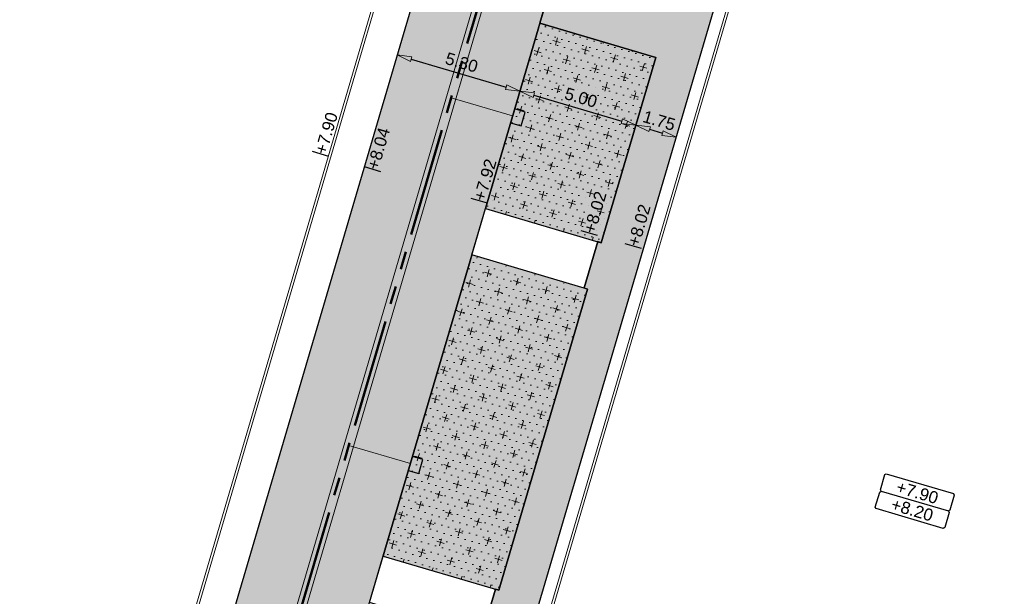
# Model space of a CAD drawing. Extents: x 98477 to 100410, y 398052 to 398969.
# Tile 348 of 374: x 98644 to 98685, y 398542 to 398566. Entities that reach past the tile are written whole.
import ezdxf
from ezdxf.enums import TextEntityAlignment as Align

# ---------------------------------------------------------------- set-up
doc = ezdxf.new("R2010")
doc.units = 0
for name, pattern in [('AL-MATERIAALS', [2, 1, -1]), ('AL-NUTSTRACE', [17, 5, -3.5, 0, -3.5, 5]), ('RI-RWA', [8.25, 4.5, -0.75, 0.75, -0.75, 0.75, -0.75])]:
    doc.linetypes.add(name, pattern=pattern)
for name, color, linetype, lineweight in [('N-KO-kantbegrenzing grondwerk', 70, 'Continuous', 25), ('N-KO-kantverharding', 2, 'Continuous', 25), ('N-RI-RWA hoofdriool', 162, 'RI-RWA', 50), ('N-RI-RWA hoofdriool buiswand', 162, 'Continuous', 13), ('N-RI-RWA kolkaansluitleiding', 132, 'RI-RWA', 18), ('N-RI-straatkolk', 7, 'Continuous', 25), ("N-VH-arcering 'MAT' grijs 251", 251, 'Continuous', 18), ('N-VH-arcering halfverharding', 8, 'Continuous', 9), ('N-VH-arcering printbeton', 8, 'Continuous', 9), ('X-AL-afwerkhoogte', 4, 'Continuous', 30), ('X-AL-hoogtelijn - Niv 1', 1, 'AL-HOOGTELIJN', 18), ('X-AL-maatvoering VERWERKT', 180, 'Continuous', 18), ('X-AL-materiaalscheiding', 1, 'AL-MATERIAALS', 18), ('X-AL-nutstrace VERWERKT', 252, 'AL-NUTSTRACE', 18), ('X-AL-planhoogte brm', 10, 'Continuous', 25), ('X-AL-planhoogte wrm', 252, 'Continuous', 25), ('X-AL-planthoogte VERWERKT', 180, 'Continuous', 25)]:
    doc.layers.add(name, color=color, linetype=linetype, lineweight=lineweight)
doc.layers.add('X-AL-contourlijnen', color=30, linetype='Continuous', plot=False)
doc.layers.add('X-AL-hulplijn', color=30, linetype='Continuous', plot=False)
doc.styles.add('CS Annotative', font='arial.ttf')
doc.styles.get("Standard").update_dxf_attribs({"font": 'txt.shx'})
doc.linetypes.add('AL-HOOGTELIJN', pattern='A,10,-1.5,["H",Standard,S=0.9,R=0,X=-0.3,Y=-0.45],-1.5,30', length=43)
doc.dimstyles.new('CS Annotative', dxfattribs={"dimtxt": 2.5, "dimasz": 3, "dimexe": 0.18, "dimexo": 0.0625, "dimgap": 1, "dimtad": 1, "dimzin": 3, "dimdsep": 46, "dimtxsty": 'CS Annotative', "dimblk": 'CS Dimensionpijl', "dimcen": 0, "dimse1": 1, "dimse2": 1, "dimclrd": 256, "dimclre": 256, "dimadec": 0, "dimazin": 0, "dimtm": 1e-09, "dimtfac": 1, "dimtdec": 0, "dimtofl": 0, "dimtmove": 1, "dimatfit": 1, "dimfxl": 1, "dimtfillclr": 256, "dimtolj": 1, "dimtzin": 3, "dimarcsym": 0})
pattern_1 = [(343.5999999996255, (139825.3531969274, 469342.4455034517), (0.1806338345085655, 0.2595600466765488), [0, -0.3]), (343.5999999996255, (139825.3531969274, 469342.4455034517), (0.7760346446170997, 0.4231078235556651), [0.3125, -0.9374999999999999]), (73.5999999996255, (139825.4589738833, 469342.2514947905), (-0.4231078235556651, 0.7760346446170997), [0.3125, -0.9375])]

# ---------------------------------------------------------------- blocks, each defined once
blk = doc.blocks.new('*U353')
at = {"layer": 'X-AL-hulplijn', "flags": 128}
blk.add_lwpolyline([(0.3357598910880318, -0.09881950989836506), (-0.3357598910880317, 0.09881950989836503)], dxfattribs=at)
at = {"layer": 'X-AL-planthoogte VERWERKT', "linetype": 'Continuous', "style": 'CS Annotative'}
blk.add_attdef('HOOGTE-RECHTS', text='', height=0.5, rotation=253.599999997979, dxfattribs=at).set_placement((-7.275957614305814e-11, 5.820766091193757e-11), align=Align.MIDDLE_LEFT)
blk = doc.blocks.new('*U280')
at = {"layer": 'X-AL-planhoogte brm', "flags": 128}
blk.add_lwpolyline([(-7.249999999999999, 3.75), (-7.499999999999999, 4), (-7.5, 7.25), (-7.25, 7.5), (7.25, 7.5), (7.5, 7.25), (7.5, 4), (7.25, 3.75)], dxfattribs=at)
at = {"layer": 'X-AL-planhoogte wrm', "flags": 128}
blk.add_lwpolyline([(7.5, 3.5), (7.5, 0.25), (7.25, 0), (-7.25, 0), (-7.5, 0.25), (-7.5, 3.5), (-7.25, 3.75), (7.25, 3.75)], close=True, dxfattribs=at)
at = {"layer": 'X-AL-planhoogte brm', "style": 'CS Annotative'}
blk.add_attdef('OMSCHRIJVING_afwerk', text='', height=2.5, dxfattribs=at).set_placement((0, 5.625), align=Align.MIDDLE_CENTER)
at = {"layer": 'X-AL-planhoogte wrm', "style": 'CS Annotative'}
blk.add_attdef('HOOGTE_eind', text='', height=2.5, dxfattribs=at).set_placement((0, 1.875), align=Align.MIDDLE_CENTER)
blk = doc.blocks.new('*U823')
blk.add_lwpolyline([(0.6557160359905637, -1.756605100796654), (1.502740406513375, 1.12133682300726), (-0.6557160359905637, 1.756605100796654), (-1.502740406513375, -1.12133682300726)], close=True)
blk.add_solid([(0.6557160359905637, -1.756605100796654), (-1.502740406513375, -1.12133682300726), (0.6557160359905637, -1.756605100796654), (1.502740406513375, 1.12133682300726)])
blk = doc.blocks.new('*U824')
blk.add_lwpolyline([(0.6557160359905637, -1.756605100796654), (1.502740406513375, 1.12133682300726), (-0.6557160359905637, 1.756605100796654), (-1.502740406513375, -1.12133682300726)], close=True)
blk.add_solid([(0.6557160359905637, -1.756605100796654), (-1.502740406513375, -1.12133682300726), (0.6557160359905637, -1.756605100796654), (1.502740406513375, 1.12133682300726)])
blk = doc.blocks.new('CS Dimensionpijl')
h = blk.add_hatch(color=256)
h.dxf.hatch_style = 1
h.paths.add_polyline_path([(-1, -0.1666666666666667), (0, 0), (-1, 0.1666666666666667)])
at = {"flags": 128}
blk.add_lwpolyline([(0, 0.5), (0, -0.5)], dxfattribs=at)
blk.add_lwpolyline([(-1, -0.1666666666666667), (0, 0), (-1, 0.1666666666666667)], close=True, dxfattribs=at)
blk = doc.blocks.new('*D1195')
at = {"layer": 'X-AL-maatvoering VERWERKT', "linetype": 'Continuous', "lineweight": -2, "transparency": 16777216}
blk.add_line((98670.10216183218, 398561.3296186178), (98670.6297845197, 398561.1743308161), dxfattribs=at)
at = {"layer": 'X-AL-maatvoering VERWERKT', "lineweight": -2, "transparency": 16777216, "xscale": 0.6000000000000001, "yscale": 0.6000000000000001, "zscale": 0.6000000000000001}
for p, rotation in [((98669.52657344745, 398561.4990234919), 163.6000000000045), ((98671.20537290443, 398561.004925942), 343.6000000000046)]:
    blk.add_blockref('CS Dimensionpijl', p, dxfattribs=dict(at, rotation=rotation))
at = {"layer": 'X-AL-maatvoering VERWERKT', "color": 0, "transparency": 16777216, "insert": (98670.49451942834, 398561.6887374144), "char_height": 0.5, "attachment_point": 5, "rotation": 343.6000000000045, "style": 'CS Annotative'}
blk.add_mtext('\\A1;1.75', dxfattribs=at)
blk = doc.blocks.new('*D1196')
at = {"layer": 'X-AL-maatvoering VERWERKT', "linetype": 'Continuous', "lineweight": -2, "transparency": 16777216}
blk.add_line((98660.22122789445, 398564.2377356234), (98664.15441519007, 398563.0801356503), dxfattribs=at)
at = {"layer": 'X-AL-maatvoering VERWERKT', "lineweight": -2, "transparency": 16777216, "xscale": 0.6000000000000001, "yscale": 0.6000000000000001, "zscale": 0.6000000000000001}
for p, rotation in [((98659.64563950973, 398564.4071404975), 163.600000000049), ((98664.7300035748, 398562.9107307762), 343.6000000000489)]:
    blk.add_blockref('CS Dimensionpijl', p, dxfattribs=dict(at, rotation=rotation))
at = {"layer": 'X-AL-maatvoering VERWERKT', "color": 0, "transparency": 16777216, "insert": (98662.31641594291, 398564.095861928), "char_height": 0.5, "attachment_point": 5, "rotation": 343.60000000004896, "style": 'CS Annotative'}
blk.add_mtext('\\A1;5.30', dxfattribs=at)
blk = doc.blocks.new('*D1197')
at = {"layer": 'X-AL-maatvoering VERWERKT', "linetype": 'Continuous', "lineweight": -2, "transparency": 16777216}
blk.add_line((98665.30559195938, 398562.7413259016), (98668.95098506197, 398561.6684283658), dxfattribs=at)
at = {"layer": 'X-AL-maatvoering VERWERKT', "lineweight": -2, "transparency": 16777216, "xscale": 0.6000000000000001, "yscale": 0.6000000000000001, "zscale": 0.6000000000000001}
for p, rotation in [((98664.73000357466, 398562.9107307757), 163.600000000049), ((98669.5265734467, 398561.4990234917), 343.6000000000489)]:
    blk.add_blockref('CS Dimensionpijl', p, dxfattribs=dict(at, rotation=rotation))
at = {"layer": 'X-AL-maatvoering VERWERKT', "color": 0, "transparency": 16777216, "insert": (98667.25683476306, 398562.6416398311), "char_height": 0.5, "attachment_point": 5, "rotation": 343.60000000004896, "style": 'CS Annotative'}
blk.add_mtext('\\A1;5.00', dxfattribs=at)

msp = doc.modelspace()

# ---------------------------------------------------------------- hatches: boundary and pattern name
at = {"layer": "N-VH-arcering 'MAT' grijs 251"}
h = msp.add_hatch(color=256, dxfattribs=at)
h.dxf.hatch_style = 1
edge = h.paths.add_edge_path()
edge.add_line((98718.43378268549, 398647.9807238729), (98740.4324578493, 398722.7258099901))
edge.add_arc((98746.18834169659, 398721.0317612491), 6.000000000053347, 82.37631153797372, 163.5999999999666, ccw=False)
edge.add_line((98746.98433882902, 398726.9787259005), (98729.43353248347, 398729.3278892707))
edge.add_arc((98728.63753535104, 398723.3809246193), 5.999999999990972, -16.400000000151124, 82.37631153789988, ccw=False)
edge.add_line((98734.39341919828, 398721.6868758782), (98714.44365963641, 398653.9034077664))
edge.add_arc((98708.9276042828, 398655.5268711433), 5.750000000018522, 238.5999999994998, 343.5999999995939, ccw=False)
edge.add_line((98705.93179889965, 398650.618954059), (98682.96341873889, 398664.6389131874))
edge.add_line((98682.96341873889, 398664.6389131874), (98663.71975019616, 398676.3852986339))
edge.add_arc((98658.37940146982, 398667.6364029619), 10.24999999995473, 58.60000000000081, 73.59999999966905)
edge.add_line((98661.2734014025, 398677.4693712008), (98653.9448376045, 398679.6262848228))
edge.add_line((98653.9448376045, 398679.6262848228), (98652.69138276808, 398675.367410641))
edge.add_line((98652.69138276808, 398675.367410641), (98650.4694978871, 398667.8180934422))
edge.add_line((98650.4694978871, 398667.8180934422), (98633.21843489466, 398609.2040096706))
edge.add_arc((98628.6616935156, 398610.5451315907), 4.749999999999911, 253.5999999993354, 343.59999999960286, ccw=False)
edge.add_line((98627.32057159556, 398605.9883902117), (98591.63409174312, 398616.4914924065))
edge.add_line((98591.63409174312, 398616.4914924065), (98590.13768202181, 398611.4071283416))
edge.add_line((98590.13768202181, 398611.4071283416), (98624.46149638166, 398601.3050804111))
edge.add_line((98624.46149638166, 398601.3050804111), (98625.82416187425, 398600.9040261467))
edge.add_arc((98624.48303995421, 398596.3472847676), 4.750000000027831, -16.400000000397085, 73.59999999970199, ccw=False)
edge.add_line((98629.03978133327, 398595.0061628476), (98623.11061073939, 398574.8605693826))
edge.add_arc((98618.55386936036, 398576.2016913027), 4.749999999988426, 253.6000000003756, 343.59999999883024, ccw=False)
edge.add_line((98617.21274744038, 398571.6449499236), (98607.57164199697, 398574.4824815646))
edge.add_line((98607.57164199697, 398574.4824815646), (98591.46406188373, 398519.7536193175))
edge.add_line((98591.46406188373, 398519.7536193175), (98590.85321516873, 398517.6781402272))
edge.add_arc((98592.05235763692, 398517.3252134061), 1.250000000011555, 163.6000000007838, 293.1520675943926)
edge.add_arc((98619.96762949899, 398452.0432281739), 69.74999999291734, 95.80614527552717, 113.1520675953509, ccw=False)
edge.add_line((98612.91151005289, 398521.4354012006), (98618.30363164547, 398539.7562586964))
edge.add_line((98618.30363164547, 398539.7562586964), (98653.28573814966, 398658.6152601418))
edge.add_line((98653.28573814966, 398658.6152601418), (98656.01129096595, 398667.8758941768))
edge.add_arc((98660.56803234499, 398666.5347722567), 4.750000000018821, 58.59999999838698, 163.5999999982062, ccw=False)
edge.add_line((98663.04282809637, 398670.5891385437), (98680.49481789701, 398659.9363984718))
edge.add_line((98680.49481789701, 398659.9363984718), (98683.5437588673, 398658.0753169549))
edge.add_line((98683.5437588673, 398658.0753169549), (98686.6547666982, 398656.176349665))
edge.add_line((98686.6547666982, 398656.176349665), (98649.88495474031, 398531.2431785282))
edge.add_line((98649.88495474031, 398531.2431785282), (98654.9693187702, 398529.7467688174))
edge.add_line((98654.9693187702, 398529.7467688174), (98655.60458704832, 398531.90522526))
edge.add_line((98655.60458704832, 398531.90522526), (98658.42800161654, 398541.4983650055))
edge.add_line((98658.42800161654, 398541.4983650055), (98659.13385525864, 398543.8966499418))
edge.add_line((98659.13385525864, 398543.8966499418), (98662.66312346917, 398555.8880746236))
edge.add_line((98662.66312346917, 398555.8880746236), (98663.36897711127, 398558.2863595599))
edge.add_line((98663.36897711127, 398558.2863595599), (98665.48653803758, 398565.4812143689))
edge.add_line((98665.48653803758, 398565.4812143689), (98667.4064599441, 398572.0045493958))
edge.add_line((98667.4064599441, 398572.0045493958), (98670.93572815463, 398583.9959740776))
edge.add_line((98670.93572815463, 398583.9959740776), (98671.64158179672, 398586.3942590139))
edge.add_line((98671.64158179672, 398586.3942590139), (98675.17085000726, 398598.3856836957))
edge.add_line((98675.17085000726, 398598.3856836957), (98675.87670364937, 398600.783968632))
edge.add_line((98675.87670364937, 398600.783968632), (98677.28841093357, 398605.5805385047))
edge.add_line((98677.28841093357, 398605.5805385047), (98678.84128894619, 398610.8567653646))
edge.add_line((98678.84128894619, 398610.8567653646), (98682.37055715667, 398622.8481900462))
edge.add_line((98682.37055715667, 398622.8481900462), (98683.07641079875, 398625.2464749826))
edge.add_line((98683.07641079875, 398625.2464749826), (98686.60567900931, 398637.2378996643))
edge.add_line((98686.60567900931, 398637.2378996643), (98690.56389942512, 398650.6867789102))
edge.add_arc((98692.24269888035, 398650.1926813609), 1.749999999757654, 148.6000000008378, 163.6000000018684, ccw=False)
edge.add_line((98690.74898498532, 398651.1044482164), (98691.89312128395, 398652.9788443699))
edge.add_line((98691.89312128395, 398652.9788443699), (98696.62193884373, 398650.0923618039))
edge.add_line((98696.62193884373, 398650.0923618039), (98719.04623240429, 398636.4045145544))
edge.add_line((98719.04623240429, 398636.4045145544), (98725.56962339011, 398632.4226196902))
edge.add_line((98725.56962339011, 398632.4226196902), (98728.33097443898, 398636.9464389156))
edge.add_line((98728.33097443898, 398636.9464389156), (98721.80758345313, 398640.92833378))
edge.add_line((98721.80758345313, 398640.92833378), (98720.95403265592, 398641.4493434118))
edge.add_arc((98723.94983803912, 398646.3572604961), 5.750000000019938, 163.6000000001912, 238.59999999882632, ccw=False)
edge = h.paths.add_edge_path(flags=16)
edge.add_line((98619.01665961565, 398560.9505167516), (98618.31080597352, 398558.5522318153))
edge.add_line((98618.31080597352, 398558.5522318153), (98614.78153776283, 398546.5608071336))
edge.add_line((98614.78153776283, 398546.5608071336), (98614.07568412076, 398544.1625221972))
edge.add_line((98614.07568412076, 398544.1625221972), (98609.8405622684, 398529.7728125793))
edge.add_arc((98605.28382088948, 398531.1139344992), 4.749999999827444, 163.600000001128, 343.6000000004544, ccw=False)
edge.add_line((98600.72707951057, 398532.4550564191), (98602.84464043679, 398539.6499112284))
edge.add_line((98602.84464043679, 398539.6499112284), (98603.55049407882, 398542.0481961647))
edge.add_line((98603.55049407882, 398542.0481961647), (98607.0797622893, 398554.0396208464))
edge.add_line((98607.0797622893, 398554.0396208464), (98607.7856159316, 398556.4379057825))
edge.add_line((98607.7856159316, 398556.4379057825), (98609.90317685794, 398563.6327605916))
edge.add_arc((98614.4599182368, 398562.2916386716), 4.749999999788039, -16.40000000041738, 163.5999999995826, ccw=False)
h = msp.add_hatch(color=256, dxfattribs=at)
h.dxf.hatch_style = 1
h.paths.add_polyline_path([(98670.35369327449, 398564.3093355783), (98665.55712340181, 398565.7210428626), (98665.48653803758, 398565.4812143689), (98663.36897711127, 398558.2863595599), (98663.29839174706, 398558.0465310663), (98668.09496161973, 398556.6348237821)])
h = msp.add_hatch(color=256, dxfattribs=at)
h.dxf.hatch_style = 1
h.paths.add_polyline_path([(98667.5302787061, 398554.716195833), (98662.73370883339, 398556.1279031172), (98662.66312346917, 398555.8880746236), (98659.13385525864, 398543.8966499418), (98659.06326989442, 398543.6568214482), (98663.8598397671, 398542.245114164)])
at = {"layer": 'N-VH-arcering halfverharding'}
h = msp.add_hatch(dxfattribs=at)
h.set_pattern_fill('CS-HALFVERHARDING', color=256)
h.set_pattern_definition(pattern_1)
h.paths.add_polyline_path([(98670.35369327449, 398564.3093355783), (98665.55712340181, 398565.7210428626), (98665.48653803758, 398565.4812143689), (98663.36897711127, 398558.2863595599), (98663.29839174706, 398558.0465310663), (98668.09496161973, 398556.6348237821)])
h = msp.add_hatch(dxfattribs=at)
h.set_pattern_fill('CS-HALFVERHARDING', color=256)
h.set_pattern_definition(pattern_1)
h.paths.add_polyline_path([(98667.5302787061, 398554.716195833), (98662.73370883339, 398556.1279031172), (98662.66312346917, 398555.8880746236), (98659.13385525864, 398543.8966499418), (98659.06326989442, 398543.6568214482), (98663.8598397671, 398542.245114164)])
at = {"layer": 'N-VH-arcering printbeton'}
h = msp.add_hatch(dxfattribs=at)
h.set_pattern_fill('CS-PRINTBETON', color=256)
h.set_pattern_definition([(28.59999999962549, (19451.65485901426, 79593.08197734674), (-0.2393459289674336, 0.438991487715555), []), (28.59999999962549, (19451.99061890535, 79592.98315783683), (-0.2393459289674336, 0.438991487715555), [0.5, -0.2])])
edge = h.paths.add_edge_path()
edge.add_arc((98660.56803234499, 398666.5347722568), 4.749999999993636, 58.59999999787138, 163.5999999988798)
edge.add_line((98656.01129096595, 398667.8758941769), (98653.28573814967, 398658.6152601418))
edge.add_line((98653.28573814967, 398658.6152601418), (98618.30363164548, 398539.7562586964))
edge.add_line((98618.30363164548, 398539.7562586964), (98613.33795874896, 398522.8843495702))
edge.add_line((98613.33795874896, 398522.8843495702), (98614.53710121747, 398522.5314227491))
edge.add_line((98614.53710121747, 398522.5314227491), (98657.06325161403, 398667.022886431))
edge.add_arc((98660.80457611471, 398665.9217547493), 3.899999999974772, 58.599999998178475, 163.599999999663, ccw=False)
edge.add_line((98662.83651367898, 398669.2506028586), (98686.28939013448, 398654.934905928))
edge.add_line((98686.28939013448, 398654.934905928), (98686.6547666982, 398656.176349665))
edge.add_line((98686.6547666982, 398656.176349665), (98683.5437588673, 398658.0753169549))
edge.add_line((98683.5437588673, 398658.0753169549), (98680.49481789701, 398659.9363984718))
edge.add_line((98680.49481789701, 398659.9363984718), (98663.04282809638, 398670.5891385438))
h = msp.add_hatch(dxfattribs=at)
h.set_pattern_fill('CS-PRINTBETON', color=256, angle=4.765895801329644e-09)
h.set_pattern_definition([(28.60000000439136, (19451.65485901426, 79593.08197734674), (-0.2393459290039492, 0.4389914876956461), []), (28.60000000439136, (19451.99061890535, 79592.98315783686), (-0.2393459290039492, 0.4389914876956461), [0.5, -0.2])])
edge = h.paths.add_edge_path()
edge.add_line((98696.62193884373, 398650.0923618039), (98691.89312128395, 398652.9788443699))
edge.add_line((98691.89312128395, 398652.9788443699), (98690.74898498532, 398651.1044482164))
edge.add_arc((98692.24269888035, 398650.1926813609), 1.749999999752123, 148.6000000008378, 163.6000000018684)
edge.add_line((98690.56389942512, 398650.6867789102), (98687.42446923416, 398640.0199101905))
edge.add_line((98687.42446923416, 398640.0199101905), (98692.07714201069, 398638.6505541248))
edge.add_line((98692.07714201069, 398638.6505541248), (98691.32893715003, 398636.1083720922))
edge.add_line((98691.32893715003, 398636.1083720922), (98691.47283424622, 398636.0660208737))
edge.add_line((98691.47283424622, 398636.0660208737), (98687.80239530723, 398623.5949392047))
edge.add_line((98687.80239530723, 398623.5949392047), (98687.65849821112, 398623.6372904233))
edge.add_line((98687.65849821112, 398623.6372904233), (98687.09381529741, 398621.7186624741))
edge.add_line((98687.09381529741, 398621.7186624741), (98687.23771239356, 398621.6763112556))
edge.add_line((98687.23771239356, 398621.6763112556), (98683.56727345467, 398609.2052295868))
edge.add_line((98683.56727345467, 398609.2052295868), (98683.42337635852, 398609.2475808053))
edge.add_line((98683.42337635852, 398609.2475808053), (98682.81634222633, 398607.1850557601))
edge.add_line((98682.81634222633, 398607.1850557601), (98678.16366944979, 398608.5544118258))
edge.add_line((98678.16366944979, 398608.5544118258), (98677.35899629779, 398605.8203669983))
edge.add_line((98677.35899629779, 398605.8203669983), (98682.1555661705, 398604.4086597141))
edge.add_line((98682.1555661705, 398604.4086597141), (98680.60268815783, 398599.1324328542))
edge.add_line((98680.60268815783, 398599.1324328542), (98680.4587910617, 398599.1747840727))
edge.add_line((98680.4587910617, 398599.1747840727), (98679.894108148, 398597.2561561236))
edge.add_line((98679.894108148, 398597.2561561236), (98680.03800524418, 398597.2138049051))
edge.add_line((98680.03800524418, 398597.2138049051), (98676.36756630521, 398584.742723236))
edge.add_line((98676.36756630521, 398584.742723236), (98676.22366920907, 398584.7850744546))
edge.add_line((98676.22366920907, 398584.7850744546), (98675.65898629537, 398582.8664465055))
edge.add_line((98675.65898629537, 398582.8664465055), (98675.80288339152, 398582.824095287))
edge.add_line((98675.80288339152, 398582.824095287), (98672.13244445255, 398570.353013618))
edge.add_line((98672.13244445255, 398570.353013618), (98671.98854735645, 398570.3953648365))
edge.add_line((98671.98854735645, 398570.3953648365), (98671.18387420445, 398567.661320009))
edge.add_line((98671.18387420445, 398567.661320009), (98666.53120142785, 398569.0306760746))
edge.add_line((98666.53120142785, 398569.0306760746), (98665.55712340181, 398565.7210428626))
edge.add_line((98665.55712340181, 398565.7210428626), (98670.35369327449, 398564.3093355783))
edge.add_line((98670.35369327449, 398564.3093355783), (98668.09496161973, 398556.6348237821))
edge.add_line((98668.09496161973, 398556.6348237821), (98667.95106452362, 398556.6771750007))
edge.add_line((98667.95106452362, 398556.6771750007), (98667.38638160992, 398554.7585470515))
edge.add_line((98667.38638160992, 398554.7585470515), (98667.5302787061, 398554.716195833))
edge.add_line((98667.5302787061, 398554.716195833), (98663.8598397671, 398542.245114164))
edge.add_line((98663.8598397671, 398542.245114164), (98663.71594267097, 398542.2874653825))
edge.add_line((98663.71594267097, 398542.2874653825), (98663.15125975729, 398540.3688374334))
edge.add_line((98663.15125975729, 398540.3688374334), (98663.29515685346, 398540.3264862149))
edge.add_line((98663.29515685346, 398540.3264862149), (98660.37292277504, 398530.3975865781))
edge.add_line((98660.37292277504, 398530.3975865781), (98676.9210888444, 398525.5271964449))
edge.add_arc((98678.61513758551, 398531.2830802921), 5.999999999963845, 253.5999999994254, 343.6000000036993)
edge.add_line((98684.3710214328, 398529.5890315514), (98715.87716943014, 398636.6377391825))
edge.add_line((98715.87716943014, 398636.6377391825), (98716.63369795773, 398637.8771318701))
edge.add_line((98716.63369795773, 398637.8771318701), (98696.62193884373, 398650.0923618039))
edge = h.paths.add_edge_path(flags=16)
edge.add_arc((98713.55236976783, 398637.239093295), 0.9000000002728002, -16.399999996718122, 58.599999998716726, ccw=False)
edge.add_line((98714.41575234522, 398636.9849859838), (98683.07322120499, 398530.4922007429))
edge.add_arc((98678.27665131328, 398531.9039080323), 5.000000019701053, 253.5999999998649, 343.6000000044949, ccw=False)
edge.add_line((98676.8649440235, 398527.1073381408), (98662.4752344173, 398531.3424599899))
edge.add_line((98662.4752344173, 398531.3424599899), (98694.2951166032, 398639.4571449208))
edge.add_line((98694.2951166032, 398639.4571449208), (98689.01888974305, 398641.0100229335))
edge.add_line((98689.01888974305, 398641.0100229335), (98691.70728545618, 398650.1444079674))
edge.add_arc((98693.6259134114, 398649.5797250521), 2.000000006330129, 148.5999999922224, 163.6000000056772, ccw=False)
edge.add_line((98691.91881181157, 398650.6217443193), (98692.30879774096, 398651.2606438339))
edge.add_line((98692.30879774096, 398651.2606438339), (98714.02127843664, 398638.0072890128))

# ---------------------------------------------------------------- linework, layer by layer
at = {"layer": 'N-KO-kantbegrenzing grondwerk', "flags": 128}
msp.add_lwpolyline([(98694.2951166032, 398639.4571449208), (98689.01888974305, 398641.0100229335), (98691.70728545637, 398650.144407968, -0.06554346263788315), (98691.91881181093, 398650.6217443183), (98692.30879774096, 398651.2606438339), (98714.02127843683, 398638.0072890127, -0.3394542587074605), (98714.41575234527, 398636.984985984), (98683.07322120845, 398530.4922007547, -0.4142135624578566), (98676.86494403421, 398527.1073381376), (98662.4752344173, 398531.3424599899)], format="xyb", close=True, dxfattribs=at)
for points in [[(98667.38638160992, 398554.7585470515), (98667.95106452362, 398556.6771750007)], [(98663.15125975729, 398540.3688374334), (98663.71594267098, 398542.2874653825)]]:
    msp.add_lwpolyline(points, dxfattribs=at)
at = {"layer": 'N-KO-kantverharding', "flags": 128}
msp.add_lwpolyline([(98686.65478353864, 398656.1763393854), (98649.8849547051, 398531.2431785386), (98654.9693187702, 398529.7467688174), (98655.53400168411, 398531.6653967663), (98660.3305715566, 398530.2536894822), (98663.29515685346, 398540.3264862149), (98658.49858698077, 398541.7381934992), (98659.06326989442, 398543.6568214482), (98663.8598397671, 398542.245114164), (98667.5302787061, 398554.716195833), (98662.73370883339, 398556.1279031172), (98663.29839174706, 398558.0465310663), (98668.09496161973, 398556.6348237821), (98670.35369327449, 398564.3093355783), (98665.55712340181, 398565.7210428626), (98667.33587457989, 398571.7647209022)], dxfattribs=at)
at = {"layer": 'N-RI-RWA hoofdriool'}
msp.add_lwpolyline([(98673.13751239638, 398600.8627935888), (98653.37361041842, 398533.7108153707)], dxfattribs=at)
at = {"layer": 'N-RI-RWA hoofdriool buiswand', "flags": 128}
for points in [[(98672.94564960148, 398600.9192618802), (98653.18174762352, 398533.7672836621)], [(98673.32937519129, 398600.8063252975), (98653.56547321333, 398533.6543470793)]]:
    msp.add_lwpolyline(points, dxfattribs=at)
at = {"layer": 'N-RI-RWA kolkaansluitleiding', "flags": 128}
for points in [[(98664.42775757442, 398561.8837869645), (98661.88557554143, 398562.6319918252)], [(98660.19263572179, 398547.4940773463), (98657.65045368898, 398548.2422822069)]]:
    msp.add_lwpolyline(points, dxfattribs=at)
at = {"layer": 'X-AL-contourlijnen', "flags": 128}
for points in [[(98686.6547666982, 398656.176349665), (98649.88495474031, 398531.2431785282), (98654.9693187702, 398529.7467688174), (98655.60458704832, 398531.90522526), (98658.42800161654, 398541.4983650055), (98659.13385525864, 398543.8966499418), (98662.66312346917, 398555.8880746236), (98663.36897711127, 398558.2863595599), (98665.48653803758, 398565.4812143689), (98667.4064599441, 398572.0045493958), (98670.93572815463, 398583.9959740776), (98671.64158179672, 398586.3942590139), (98675.17085000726, 398598.3856836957), (98675.87670364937, 398600.783968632), (98677.28841093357, 398605.5805385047), (98678.84128894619, 398610.8567653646), (98682.37055715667, 398622.8481900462), (98683.07641079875, 398625.2464749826), (98686.60567900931, 398637.2378996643), (98690.56389942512, 398650.6867789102, -0.0655434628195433)], [(98666.53120142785, 398569.0306760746), (98665.55712340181, 398565.7210428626), (98670.35369327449, 398564.3093355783), (98668.09496161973, 398556.6348237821), (98667.95106452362, 398556.6771750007), (98667.38638160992, 398554.7585470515), (98667.5302787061, 398554.716195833), (98663.8598397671, 398542.245114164), (98663.71594267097, 398542.2874653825), (98663.15125975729, 398540.3688374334), (98663.29515685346, 398540.3264862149), (98660.37292277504, 398530.3975865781), (98676.9210888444, 398525.5271964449, 0.4142135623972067), (98684.3710214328, 398529.5890315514), (98715.87716943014, 398636.6377391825)]]:
    msp.add_lwpolyline(points, format="xyb", dxfattribs=at)
msp.add_lwpolyline([(98714.02127843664, 398638.0072890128, -0.3394542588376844), (98714.41575234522, 398636.9849859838), (98683.07322120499, 398530.4922007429, -0.4142135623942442), (98676.8649440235, 398527.1073381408), (98662.4752344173, 398531.3424599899), (98694.2951166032, 398639.4571449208), (98689.01888974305, 398641.0100229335), (98691.70728545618, 398650.1444079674, -0.06554346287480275), (98691.91881181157, 398650.6217443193), (98692.30879774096, 398651.2606438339)], format="xyb", close=True, dxfattribs=at)
for points in [[(98670.35369327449, 398564.3093355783), (98665.55712340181, 398565.7210428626), (98665.48653803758, 398565.4812143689), (98663.36897711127, 398558.2863595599), (98663.29839174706, 398558.0465310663), (98668.09496161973, 398556.6348237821)], [(98667.5302787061, 398554.716195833), (98662.73370883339, 398556.1279031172), (98662.66312346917, 398555.8880746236), (98659.13385525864, 398543.8966499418), (98659.06326989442, 398543.6568214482), (98663.8598397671, 398542.245114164)]]:
    msp.add_lwpolyline(points, close=True, dxfattribs=at)
at = {"layer": 'X-AL-hoogtelijn - Niv 1', "flags": 128}
for points in [[(98615.20407599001, 398523.0267032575, -0.04594797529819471), (98623.68445335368, 398522.1237218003, 0.06050150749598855), (98645.20106253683, 398520.4643037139), (98683.99535506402, 398652.2760021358, 0.3394542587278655), (98682.2421376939, 398656.8195711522), (98663.35466720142, 398668.34853238, 0.4931357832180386), (98657.28533822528, 398666.0065666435)], [(98615.33713897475, 398523.1246314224, -0.04524020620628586), (98623.70411546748, 398522.2217697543, 0.06030102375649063), (98645.12531069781, 398520.5611021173), (98683.89942366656, 398652.3042362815, 0.3394542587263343), (98682.1900367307, 398656.7342160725), (98663.30256623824, 398668.2631773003, 0.4931357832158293), (98657.38126921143, 398665.9783311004)], [(98694.63360286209, 398638.8363172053), (98712.86056837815, 398633.4718295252), (98682.59356422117, 398530.6333714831, -0.4142135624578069), (98677.00611476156, 398527.5869951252), (98663.096062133, 398531.6809462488)], [(98694.70130011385, 398638.7121516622), (98712.73640283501, 398633.4041322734), (98682.49763282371, 398530.6616056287, -0.4142135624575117), (98677.03434890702, 398527.6829265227), (98663.22022767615, 398531.7486435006)]]:
    msp.add_lwpolyline(points, format="xyb", close=True, dxfattribs=at)
at = {"layer": 'X-AL-materiaalscheiding', "flags": 128}
for points in [[(98665.55712340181, 398565.7210428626), (98663.29839174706, 398558.0465310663)], [(98662.73370883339, 398556.1279031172), (98659.06326989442, 398543.6568214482)]]:
    msp.add_lwpolyline(points, dxfattribs=at)
at = {"layer": 'X-AL-nutstrace VERWERKT', "const_width": 1.5, "flags": 128}
msp.add_lwpolyline([(98655.31178936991, 398509.6595197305), (98693.36387503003, 398638.9494155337), (98688.0876481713, 398640.502293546), (98691.09002010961, 398650.7034782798), (98695.47200495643, 398657.8823218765), (98706.32255612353, 398651.2591171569, 0.4931454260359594), (98713.7241741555, 398654.115163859), (98733.53544015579, 398721.4280712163)], format="xyb", dxfattribs=at)

# ---------------------------------------------------------------- block references
at = {"layer": 'N-RI-straatkolk', "xscale": 0.2, "yscale": 0.2, "zscale": 0.2}
for name, p in [('*U823', (98664.64360321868, 398561.8202601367)), ('*U824', (98660.40848136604, 398547.4305505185))]:
    msp.add_blockref(name, p, dxfattribs=at)
at = {"layer": 'X-AL-afwerkhoogte'}
ref = msp.add_blockref('*U280', (98680.86982491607, 398545.2142086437), dxfattribs=dict(at, xscale=0.2, yscale=0.2, zscale=0.2, rotation=343.6000000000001))
ref.add_attrib('OMSCHRIJVING_afwerk', '+7.90', dxfattribs={"layer": 'X-AL-planhoogte brm', "linetype": 'Continuous', "height": 0.5, "rotation": 343.6000000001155, "style": 'CS Annotative'}).set_placement((98681.18745905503, 398546.2934368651), align=Align.MIDDLE_CENTER)
ref.add_attrib('HOOGTE_eind', '+8.20', dxfattribs={"layer": 'X-AL-planhoogte wrm', "linetype": 'Continuous', "height": 0.5, "rotation": 343.6000000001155, "style": 'CS Annotative'}).set_placement((98680.97570296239, 398545.5739513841), align=Align.MIDDLE_CENTER)
at = {"layer": 'X-AL-planthoogte VERWERKT', "rotation": 179.9999999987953}
for p, values in [((98656.46191648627, 398560.3192180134), {'HOOGTE-RECHTS': '+7.90'}), ((98658.6203575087, 398559.683954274), {'HOOGTE-RECHTS': '+8.04'}), ((98663.03321722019, 398558.3851790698), {'HOOGTE-RECHTS': '+7.92'}), ((98667.58995859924, 398557.0440571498), {'HOOGTE-RECHTS': '+8.02'}), ((98669.41265515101, 398556.5076083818), {'HOOGTE-RECHTS': '+8.02'})]:
    msp.add_blockref('*U353', p, dxfattribs=at).add_auto_attribs(values)

# ---------------------------------------------------------------- dimensions: what is measured, and where the dimension line sits
at = {"layer": 'X-AL-maatvoering VERWERKT'}
dim = msp.add_aligned_dim(p1=(98659.64563950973, 398564.4071404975), p2=(98664.7300035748, 398562.9107307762), distance=0, dimstyle='CS Annotative', dxfattribs=at)
dim.commit()
dim.dimension.update_dxf_attribs({"geometry": '*D1196', "text_midpoint": (98662.31641594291, 398564.095861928)})
for base, p1, p2, angle, picture, middle in [((98669.5265734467, 398561.4990234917), (98664.7300035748, 398562.9107307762), (98669.52657344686, 398561.4990234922), 163.6000000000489, '*D1197', (98667.25683476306, 398562.6416398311)), ((98671.20537290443, 398561.004925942), (98669.5265734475, 398561.499023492), (98671.20537290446, 398561.0049259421), 163.6000000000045, '*D1195', (98670.49451942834, 398561.6887374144))]:
    dim = msp.add_linear_dim(base=base, p1=p1, p2=p2, angle=angle, dimstyle='CS Annotative', dxfattribs=at)
    dim.commit()
    dim.dimension.update_dxf_attribs({"geometry": picture, "text_midpoint": middle})

doc.saveas('drawing.dxf')
